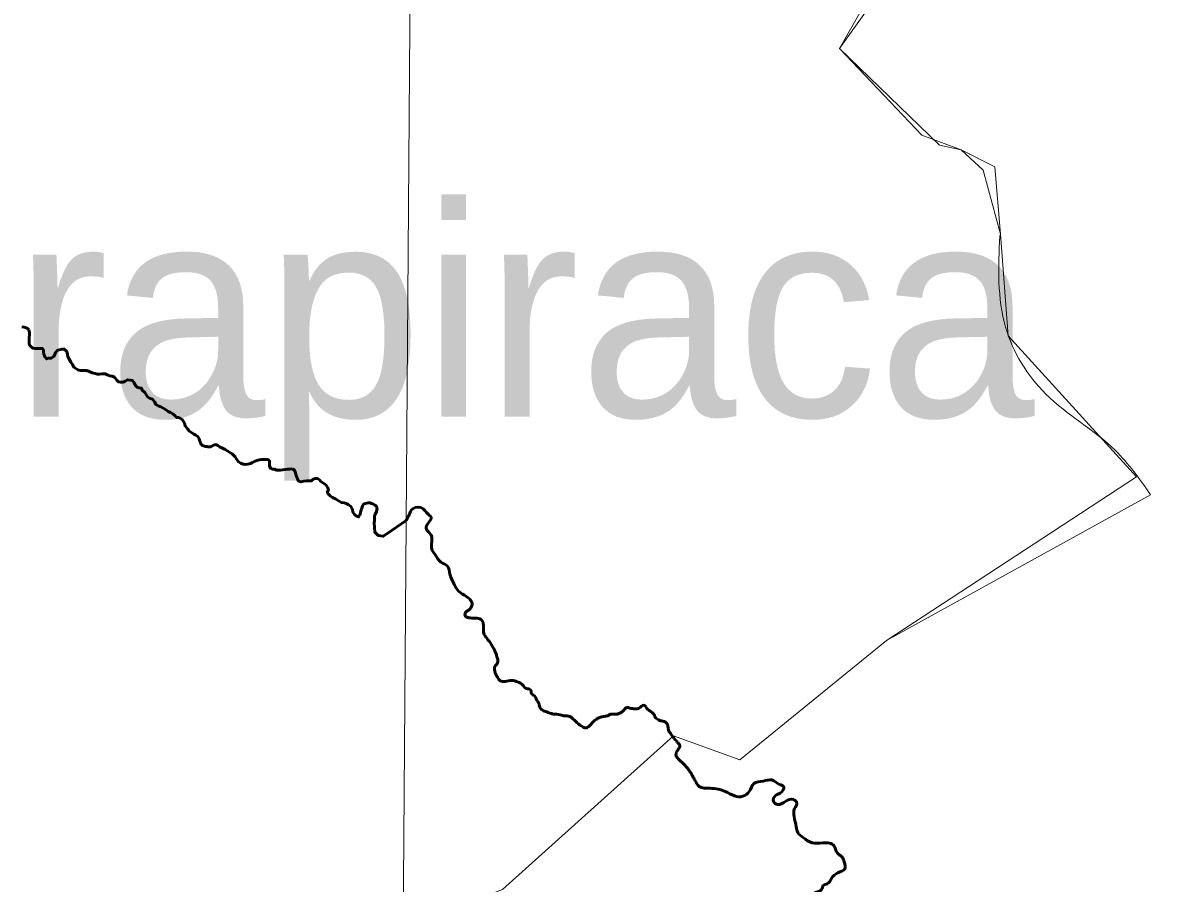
# Model space of a CAD drawing. Extents: x 553962 to 842807, y 8883888 to 9032388.
# Drawn here: x 816974 to 819669, y 9012539 to 9014576 of the extents above; entities that cross this region are included whole.
import ezdxf

# ---------------------------------------------------------------- set-up
doc = ezdxf.new("R2010")
doc.units = 0
doc.header["$LTSCALE"] = 200
for name, color, linetype, lineweight in [('1', 7, 'Continuous', 13), ('23', 7, 'Continuous', 13), ('24', 7, 'Continuous', 25), ('35', 7, 'Continuous', 13), ('40', 7, 'Continuous', 25)]:
    doc.layers.add(name, color=color, linetype=linetype, lineweight=lineweight)
doc.layers.add('41', color=7, linetype='Continuous')

msp = doc.modelspace()

# ---------------------------------------------------------------- linework, layer by layer
at = {"layer": '1'}
msp.add_lwpolyline([(817956, 9023845.4), (817901.3, 9016059.6), (817814.7, 9004333.1)], dxfattribs=at)
at = {"layer": '23'}
msp.add_lwpolyline([(816880.7, 9011330.1), (816974.8, 9011292.7), (817456.5, 9011482.9), (817126.7, 9012175.5), (817093.9, 9012284.1), (817050.6, 9012419), (817608, 9012336.3), (818109.8, 9012523.9), (818514.5, 9012888.1), (818672.1, 9012830.8), (819018.7, 9013113.6), (819610.6, 9013501.1), (819307.3, 9013835.2), (819289.1, 9014075.7), (819275.8, 9014235.3), (819196.1, 9014275.2), (819144.6, 9014286.2), (818907.8, 9014514.9), (818977.5, 9014612.4)], dxfattribs=at)
at = {"layer": '24', "lineweight": 53}
for points in [[(816972.1, 9013856.5), (816977.2, 9013855.5), (816984.3, 9013852.9), (816988.3, 9013849.3)], [(816988.3, 9013849.3), (816989.8, 9013842.7), (816989.8, 9013837.6), (816989.7, 9013829.9), (816989.7, 9013820.8), (816989.6, 9013814.1), (816993.2, 9013810), (816998.2, 9013805.4), (817003.3, 9013804.9), (817008.9, 9013804.8), (817014.5, 9013804.8), (817020.6, 9013805.3), (817023.6, 9013800.7), (817023.6, 9013795.6), (817024.5, 9013788.9), (817027.6, 9013784.8), (817030.6, 9013780.2), (817036.2, 9013781.7), (817041.3, 9013781.7), (817047.4, 9013785.7), (817050.5, 9013791.8), (817052.6, 9013796.4), (817055.7, 9013800.5), (817060.7, 9013802), (817067.4, 9013803.4), (817072.5, 9013803.4), (817078.5, 9013797.8), (817080, 9013791.1), (817080.5, 9013786), (817083, 9013780.9), (817088, 9013772.8), (817092, 9013767.1), (817095, 9013760.5), (817099.6, 9013757.4), (817104.7, 9013754.8), (817110.2, 9013753.2), (817115.3, 9013753.2)], [(817115.3, 9013753.2), (817120.4, 9013753.2), (817125.5, 9013752.6), (817131.6, 9013750.6), (817138.2, 9013747.5), (817145.3, 9013745.4), (817150.4, 9013743.8), (817156, 9013744.3), (817161.6, 9013745.3), (817169.2, 9013745.2), (817173.8, 9013742.7), (817180.4, 9013740.6), (817185.9, 9013739.5), (817191, 9013736.9), (817196.6, 9013730.3), (817200.6, 9013726.2), (817205.7, 9013725.6), (817211.8, 9013725.6), (817216.4, 9013727.6), (817222.5, 9013731.1), (817228.6, 9013730.1), (817233.7, 9013729.5), (817237.7, 9013723.9), (817240.7, 9013717.3), (817244.8, 9013713.2), (817249.8, 9013711.6), (817254.9, 9013711.1), (817256.9, 9013706.5), (817263, 9013700.8), (817267, 9013694.7), (817270, 9013690.1), (817274.6, 9013687), (817281.7, 9013684.9), (817286.7, 9013678.2), (817289.2, 9013672.6), (817294.8, 9013669), (817302.9, 9013665.9), (817308, 9013662.8), (817314.1, 9013658.7), (817318.6, 9013655.6), (817324.2, 9013653.1), (817329.8, 9013650), (817334.8, 9013645.3), (817338.4, 9013641.2), (817343.5, 9013641.2), (817351.6, 9013637.1), (817354.6, 9013632.5), (817357.1, 9013627.9), (817358.6, 9013621.8), (817364, 9013614.4), (817367.2, 9013611.2), (817367.2, 9013610.1), (817373.7, 9013606.4), (817378.8, 9013602.3), (817383.9, 9013599.9), (817388.6, 9013596.8), (817391.7, 9013591.3), (817393.3, 9013585.8), (817395.6, 9013579.6), (817399.5, 9013574.9), (817406.5, 9013572.6), (817410.4, 9013573.3), (817412.8, 9013571.8), (817419.3, 9013572.5), (817425.9, 9013576)], [(817425.9, 9013576), (817431, 9013577.5), (817436.1, 9013575.4), (817440.1, 9013572.3), (817446.7, 9013569.2), (817453.3, 9013565.6), (817459.4, 9013562), (817464.4, 9013558.9), (817470, 9013555.3), (817477.1, 9013548.2), (817480.6, 9013542.5), (817484.6, 9013536.4), (817490.2, 9013533.3), (817496.3, 9013531.2), (817501.4, 9013530.7), (817507, 9013531.2), (817513.1, 9013532.6), (817517.7, 9013534.7), (817522.3, 9013537.7), (817528.4, 9013539.7), (817534.5, 9013541.7), (817540.1, 9013542.2), (817549.8, 9013542.1), (817554.9, 9013542.1), (817558.4, 9013538.5), (817558.3, 9013531.8), (817558.3, 9013526.8), (817560.3, 9013521.6), (817564.9, 9013519.6), (817570, 9013519), (817574.5, 9013517), (817579.6, 9013516.9), (817584.7, 9013516.9), (817589.8, 9013517.4), (817601, 9013519.3), (817606.1, 9013519.3), (817611.7, 9013519.8)], [(817611.7, 9013519.8), (817616.7, 9013517.7), (817618.8, 9013513.1), (817621.2, 9013504.4), (817624.2, 9013496.3), (817626.2, 9013491.7), (817632.3, 9013489.6), (817639.5, 9013490.6), (817645.6, 9013491.6), (817650.6, 9013491.5), (817657.8, 9013492), (817661.3, 9013495.5), (817667, 9013497.5), (817672, 9013497.5), (817676.6, 9013493.9), (817679.6, 9013489.8), (817684.2, 9013487.2), (817688.2, 9013484.2), (817692.3, 9013481.1), (817696.3, 9013475.4), (817697.8, 9013470.3), (817695.2, 9013464.2), (817698.7, 9013459.6), (817702.3, 9013456), (817707.8, 9013452.4), (817714.4, 9013448.8), (817722, 9013444.2), (817728.6, 9013440.1), (817734.7, 9013439.5), (817739.8, 9013438), (817744.9, 9013435.9), (817750.9, 9013430.8), (817755, 9013423.6), (817755.9, 9013417.5), (817759.5, 9013411.9), (817764, 9013408.3), (817769.1, 9013406.2), (817772.2, 9013410.8), (817773.7, 9013415.8), (817774.3, 9013420.9), (817776.6, 9013426.7), (817778.4, 9013432.1), (817781, 9013436.2), (817785.6, 9013438.3), (817791.8, 9013439.2), (817796.3, 9013439.2), (817799.9, 9013438.3), (817804.4, 9013436.6), (817808.8, 9013433.9), (817811.5, 9013431.2), (817812.4, 9013427.6), (817813, 9013425.8), (817811.4, 9013418.7), (817809.3, 9013413.6), (817807.2, 9013408.5), (817807.2, 9013403.4), (817806.7, 9013397.3), (817806.1, 9013392.2), (817807.5, 9013370.3), (817815.6, 9013362.6), (817827.6, 9013360.5), (817835.7, 9013365.8), (817882, 9013397.4)]]:
    msp.add_lwpolyline(points, dxfattribs=at)
for points in [[(817882, 9013397.4), (817888.6, 9013411.2), (817897.3, 9013425.7), (817922, 9013425.7), (817932.2, 9013414.1), (817940.9, 9013405.4), (817932.2, 9013389.4), (817929.3, 9013379.2), (817940.9, 9013363.2), (817942.4, 9013347.2), (817942.4, 9013329.8), (817949.6, 9013318.1), (817964.2, 9013299.2), (817978.7, 9013290.5), (817986, 9013268.7), (817994.5, 9013248.2), (818003.3, 9013233.6), (818015.5, 9013223.3), (818031.6, 9013212.1), (818037.5, 9013203.3), (818036.5, 9013194), (818028.2, 9013184.3), (818022.3, 9013179.9), (818022.3, 9013171.1), (818029.7, 9013167.7), (818045.3, 9013166.7), (818059.4, 9013163.3), (818062.8, 9013158.9), (818064.8, 9013147.2), (818065.8, 9013130.6), (818070.6, 9013122.3), (818080.4, 9013108.7), (818092.6, 9013087.2), (818098, 9013071.1), (818098.4, 9013060.9), (818092.1, 9013052.1), (818091.6, 9013041.8), (818094.1, 9013034), (818098, 9013026.7), (818104.3, 9013018.4), (818116.5, 9013016.5), (818132.1, 9013018.9), (818145.8, 9013015.5), (818157.5, 9013008.7), (818164.8, 9013000.4), (818174.1, 9012998.4), (818177.5, 9012994.5), (818178, 9012988.7), (818185.8, 9012982.5), (818190.6, 9012973.2), (818195.5, 9012965.9), (818198.5, 9012956.1), (818204.3, 9012948.8), (818214.6, 9012944.4), (818229.2, 9012939.5)], [(818229.2, 9012939.5), (818246.3, 9012938), (818258.5, 9012935.1), (818266.8, 9012934.6), (818277, 9012927.8), (818288.7, 9012917.1), (818298.5, 9012909.7), (818306.8, 9012906.8), (818314.1, 9012910.2), (818323.3, 9012920), (818332.1, 9012927.3), (818339.9, 9012931.2), (818351.1, 9012934.1), (818359.4, 9012935.6), (818365.8, 9012939), (818375.5, 9012939), (818383.8, 9012940), (818390.7, 9012943.4), (818397, 9012948.8), (818402.9, 9012954.6), (818411.6, 9012953.7), (818423.3, 9012951.7), (818428.7, 9012951.7), (818437.5, 9012956.6), (818441.4, 9012960), (818446.3, 9012960), (818449.7, 9012955.6), (818456, 9012948.8), (818464.1, 9012943.4), (818469.4, 9012936.6), (818471.9, 9012930.7), (818476.8, 9012927.3), (818482.1, 9012924.4), (818492.4, 9012921.9), (818498.2, 9012918), (818501.6, 9012910.2), (818503.1, 9012901.4), (818508, 9012893.1), (818515.2, 9012883), (818522.6, 9012874.4), (818526.8, 9012869.5), (818529.8, 9012865.3), (818529.6, 9012862.7), (818524.9, 9012854.8), (818520.7, 9012845.5), (818521.1, 9012839.9), (818524.5, 9012835.5), (818530.5, 9012828.9), (818536.6, 9012823.3), (818541.6, 9012818.4), (818546.9, 9012812.2), (818552.8, 9012804.6), (818557.5, 9012797.4), (818561.4, 9012789.9), (818566.1, 9012781.8)], [(818566.1, 9012781.8), (818575.1, 9012768.4), (818601.5, 9012763.7), (818637.3, 9012756.2), (818659, 9012745.8), (818678.8, 9012744.8), (818693.9, 9012756.2), (818705.2, 9012775), (818726.8, 9012780.7), (818747.6, 9012783.5), (818765.5, 9012773.1), (818775.9, 9012767.5), (818767.4, 9012752.4), (818756.1, 9012746.7), (818751.4, 9012732.6), (818761.7, 9012725.1), (818780.6, 9012733.5), (818798.5, 9012737.3), (818807, 9012728.8), (818801.3, 9012715.6), (818800.4, 9012696.8), (818805.1, 9012672.3), (818808.8, 9012659.1), (818822.1, 9012646.8), (818842.8, 9012634.6), (818868.2, 9012634.6), (818884.3, 9012633.6), (818894.6, 9012628), (818902.2, 9012611), (818912.5, 9012602.5), (818919.1, 9012589.3), (818920.1, 9012572.4), (818904.1, 9012563.9), (818889, 9012550.7), (818878.6, 9012537.5), (818869.2, 9012533.7), (818865.4, 9012524.3), (818848.4, 9012515.8), (818837.7, 9012495.4), (818836.1, 9012480.5), (818838.8, 9012464), (818844.1, 9012445.3), (818847.3, 9012437.3), (818844.6, 9012419.7), (818839.3, 9012412.3), (818838.8, 9012406.4), (818838.2, 9012395.2), (818834, 9012386.2), (818830.8, 9012375.5), (818832.4, 9012365.9), (818838.2, 9012357.9), (818842, 9012347.8), (818842.5, 9012327.5), (818844.1, 9012307.8), (818844.6, 9012281.7)]]:
    msp.add_spline(points, degree=3, dxfattribs=at)
at = {"layer": '35'}
for points in [[(819287, 9014071.2), (819289.1, 9014075.7), (819247.8, 9014227), (819196.1, 9014275.2), (819102.6, 9014310.3), (818907.8, 9014514.9), (818981.7, 9014646.5)], [(816880.7, 9011330.1), (816974.8, 9011292.7), (817456.5, 9011482.9), (817126.7, 9012175.5), (817093.9, 9012284.1), (817050.6, 9012419), (817608, 9012336.3), (818109.8, 9012523.9), (818514.5, 9012888.1), (818672.1, 9012830.8), (819018.7, 9013113.6), (819644.3, 9013458.8)]]:
    msp.add_lwpolyline(points, dxfattribs=at)
msp.add_spline([(819644.3, 9013458.8), (819560.7, 9013563.7), (819396.2, 9013697), (819300.9, 9013855.4), (819287, 9014071.2)], degree=3, dxfattribs=at)
at = {"layer": '40'}
msp.add_spline([(833191.7, 9024001), (833081.8, 9022974.9), (830883.7, 9018797.2), (826634.1, 9013849.9), (822677.6, 9008902.7), (820186.4, 9005897.7), (819050.7, 9004065.3)], degree=3, dxfattribs=at)
msp.add_spline([(833191.7, 9024001), (833081.8, 9022974.9), (830883.7, 9018797.2), (826634.1, 9013849.9), (822677.6, 9008902.7), (820186.4, 9005897.7), (819050.7, 9004065.3)], degree=3, dxfattribs=at)

# ---------------------------------------------------------------- texts
at = {"layer": '41'}
msp.add_text('Arapiraca', height=500, dxfattribs=at).set_placement((816508, 9013643.2))

doc.saveas('drawing.dxf')
